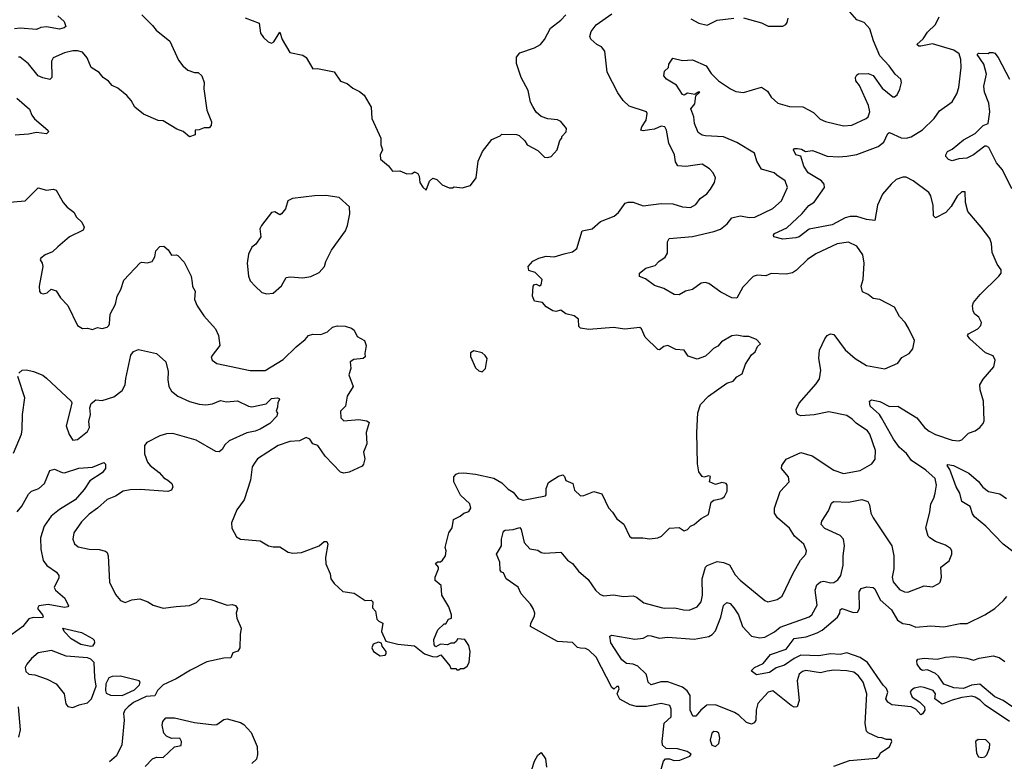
# Model space of a CAD drawing. Extents: x 1839239 to 1929705, y 762242 to 910352.
# Tile 258 of 429: x 1893422 to 1899413, y 852974 to 857486. Entities that reach past the tile are written whole.
import ezdxf

# ---------------------------------------------------------------- set-up
doc = ezdxf.new("R2010")
doc.units = 0

msp = doc.modelspace()

# ---------------------------------------------------------------- linework, layer by layer
at = {"layer": '0CON10XD'}
for points in [[(1894165.9, 857515.9), (1894230.9, 857450.9), (1894251.7, 857421.7), (1894335.3, 857355.3), (1894389.4, 857239.4), (1894414.6, 857204.6), (1894445, 857178.6), (1894485, 857165.6), (1894507.5, 857165), (1894530, 857145), (1894544.2, 857105), (1894542.9, 857065), (1894561.2, 856935), (1894588.8, 856865), (1894588, 856842), (1894575, 856827.5), (1894545, 856828.8), (1894515, 856816.7), (1894490, 856815), (1894490, 856785), (1894455, 856773.8), (1894417, 856807), (1894379.3, 856819.3), (1894295, 856870), (1894265, 856874), (1894175, 856912), (1894123.6, 856953.6), (1894100.6, 856995), (1894074.1, 857024.1), (1894019.1, 857069.1), (1893985, 857086.5), (1893962.3, 857112.3), (1893930, 857135), (1893905.8, 857165.8), (1893857.3, 857195), (1893833.6, 857255), (1893805, 857287.9), (1893775, 857297.3), (1893745, 857296.7), (1893695, 857284.5), (1893626, 857255), (1893615.6, 857235), (1893618.6, 857135), (1893605, 857122.9), (1893562.1, 857132.1), (1893534.4, 857145), (1893475, 857217.5), (1893425, 857259.2), (1893415, 857259.2)], [(1894795, 857497.5), (1894880, 857465), (1894886.7, 857405), (1894905, 857377.5), (1894935, 857352.5), (1894955, 857342.5), (1894969.3, 857350.7), (1895005, 857410), (1895018.8, 857365), (1895065, 857287.5), (1895145, 857270), (1895165, 857256.7), (1895205, 857187.5), (1895235, 857190), (1895335, 857168.8), (1895375, 857112.5), (1895415, 857098.8), (1895448.9, 857068.9), (1895489.2, 857049.2), (1895517.3, 857027.3), (1895561.2, 856955), (1895564, 856885), (1895618.8, 856765), (1895620, 856725), (1895628.8, 856695), (1895615.6, 856664.4), (1895617.8, 856637.8), (1895666.4, 856596.4), (1895690, 856565), (1895735, 856566.7), (1895778.1, 856548.1), (1895809.2, 856550.8), (1895825, 856560), (1895845, 856550), (1895852.5, 856535), (1895856.7, 856496.7), (1895875, 856467.5), (1895895, 856450), (1895916.4, 856503.6), (1895935, 856522.5), (1895960, 856515), (1895991.7, 856481.7), (1896035, 856462.5), (1896055, 856462.5), (1896065, 856470), (1896115, 856462.5), (1896165, 856477.5), (1896200, 856525), (1896212.5, 856625), (1896237.5, 856685), (1896295, 856757.5), (1896345, 856780), (1896355, 856790), (1896445, 856787.5), (1896461.7, 856781.7), (1896495, 856750), (1896510, 856725), (1896575, 856690), (1896615, 856650), (1896635, 856647.5), (1896656.4, 856653.6), (1896692.5, 856695), (1896708.3, 856751.7), (1896720, 856765), (1896720, 856775), (1896747.5, 856805), (1896750, 856825), (1896715, 856867.5), (1896695, 856877.5), (1896635, 856882.5), (1896595, 856897.5), (1896563.6, 856923.6), (1896545, 856957.5), (1896530, 856985), (1896515.9, 857055.9), (1896472.5, 857135), (1896445, 857220), (1896445, 857257.5), (1896465.8, 857284.2), (1896555, 857314.2), (1896591.2, 857335), (1896616, 857365), (1896651.2, 857435), (1896715, 857483.8), (1896744, 857515)], [(1895723, 853687), (1895825, 853677.5), (1895885, 853628.8), (1895932.9, 853612.9), (1895959.4, 853610.6), (1895985, 853622.5), (1896040, 853555), (1896045, 853540), (1896075, 853540), (1896081.7, 853531.7), (1896095, 853530), (1896105, 853540), (1896125, 853540), (1896145, 853552.5), (1896157.5, 853575), (1896163, 853643), (1896155, 853680), (1896130, 853715), (1896085, 853720), (1896080, 853705), (1896066.4, 853693.6), (1896045, 853692.5), (1896025, 853682.5), (1895982.5, 853687.5), (1895955, 853670), (1895943.6, 853683.6), (1895942.5, 853715), (1895966.2, 853775), (1896005, 853810), (1896015, 853810), (1896031.7, 853838.3), (1896050, 853845), (1896050, 853865), (1896033.3, 853915), (1895990, 853985), (1895987.5, 854045), (1895950, 854075), (1895950, 854095), (1895970, 854145), (1895970, 854155), (1895953, 854177), (1895965, 854187.5), (1895981.7, 854188.3), (1895995, 854197.5), (1896013.3, 854225), (1896016.2, 854255), (1896011.2, 854275), (1896034, 854365), (1896053.3, 854395), (1896062.5, 854445), (1896102.5, 854465), (1896125, 854483.8), (1896155, 854493.8), (1896168, 854515), (1896160.5, 854540.5), (1896104.3, 854594.3), (1896064.3, 854675), (1896064.4, 854705.6), (1896077.7, 854722.3), (1896092.5, 854727.5), (1896125, 854729.4), (1896195, 854720.5), (1896307.3, 854697.3), (1896355, 854669.2), (1896395, 854629.5), (1896425, 854611.9), (1896455, 854573.8), (1896485, 854562.9), (1896620.8, 854589.2), (1896625.7, 854595), (1896625.4, 854635), (1896638.7, 854671.3), (1896700.5, 854709.5), (1896727.5, 854717.5), (1896737.5, 854707.5), (1896745, 854682.5), (1896787.5, 854665), (1896796.7, 854625), (1896835, 854588.8), (1896855, 854591.2), (1896915, 854616.7), (1896965, 854602.5), (1897005, 854515.8), (1897029.8, 854489.8), (1897055, 854448.8), (1897097.4, 854417.4), (1897132.5, 854345), (1897145, 854334), (1897214.3, 854334.3), (1897255, 854328), (1897305, 854333.3), (1897327.5, 854345), (1897375, 854393.3), (1897435, 854397.5), (1897465, 854377.1), (1897486.1, 854383.9), (1897504, 854406), (1897526.7, 854415), (1897567.7, 854452.3), (1897613.9, 854476.1), (1897628.3, 854551.7), (1897645, 854563.3), (1897695, 854573.3), (1897710, 854585), (1897727, 854617), (1897727.5, 854655), (1897720, 854665), (1897695, 854670), (1897655, 854657.5), (1897620, 854675), (1897625, 854708), (1897615, 854712), (1897585, 854703.3), (1897575, 854706.2), (1897554, 854735), (1897545.7, 854785), (1897541.8, 854975), (1897547.9, 855095), (1897564.2, 855145), (1897613.5, 855195), (1897725, 855275.8), (1897762.9, 855287.1), (1897785, 855313.3), (1897818.6, 855331.4), (1897838.8, 855391.2), (1897875, 855447.5), (1897897.5, 855465), (1897911.7, 855498.3), (1897930, 855515), (1897905, 855540), (1897859.3, 855559.3), (1897825, 855558.8), (1897785, 855567.5), (1897755, 855563.8), (1897692.7, 855527.3), (1897669.3, 855500.7), (1897643.6, 855486.4), (1897623.9, 855466.1), (1897595, 855438.8), (1897545, 855421.2), (1897489.5, 855439.5), (1897465, 855475.8), (1897415, 855479.2), (1897365, 855504.3), (1897341.9, 855498.1), (1897315, 855478), (1897305, 855480.8), (1897227.5, 855555), (1897206.2, 855605), (1897195, 855613.8), (1897103.2, 855603.2), (1897035, 855614.4), (1896885, 855601.4), (1896835, 855608.8), (1896825, 855620), (1896821.2, 855665), (1896795, 855684), (1896745, 855696), (1896715, 855719.5), (1896685, 855711.9), (1896665.6, 855715.6), (1896625, 855740), (1896602.5, 855765), (1896554.5, 855774.5), (1896542, 855805), (1896546, 855865), (1896555, 855875.7), (1896565, 855876.9), (1896585, 855866.5), (1896595, 855873.3), (1896600, 855905), (1896558.8, 855948.8), (1896520, 855960), (1896516.7, 855985), (1896543.6, 856016.4), (1896580, 856035), (1896625, 856046.7), (1896675, 856044), (1896735, 856061.2), (1896785, 856074.2), (1896811.2, 856095), (1896845, 856202.5), (1896905, 856213.8), (1896955, 856258.8), (1897039.7, 856290.3), (1897065, 856313.8), (1897105, 856370), (1897125, 856376.7), (1897155, 856376.2), (1897215, 856353.8), (1897325, 856367.8), (1897395.5, 856365.5), (1897455, 856346.9), (1897504.3, 856344.3), (1897535, 856362.9), (1897561.5, 856398.5), (1897602.8, 856427.2), (1897625.7, 856455), (1897649.2, 856495), (1897655.8, 856525), (1897642, 856555), (1897618.7, 856578.7), (1897575, 856608), (1897475, 856592.9), (1897426.8, 856596.8), (1897411.9, 856621.9), (1897405.3, 856665), (1897371.4, 856735), (1897356.8, 856815), (1897346.7, 856835), (1897325, 856838.8), (1897285, 856820.8), (1897255, 856816.9), (1897215, 856810), (1897201.2, 856815), (1897206.5, 856835), (1897234.1, 856875), (1897240.6, 856915), (1897236, 856925), (1897131.1, 856961.1), (1897094.2, 856994.2), (1897061.6, 857041.6), (1896997, 857167), (1896982.5, 857295), (1896961.5, 857321.5), (1896934.2, 857335), (1896897, 857367), (1896891.4, 857385), (1896898.1, 857415), (1896928.6, 857455), (1897025, 857521.8)], [(1897318.1, 852905), (1897339.2, 852975), (1897351.3, 852988.7), (1897375, 852989.2), (1897405, 852978.8), (1897437.7, 852982.3), (1897500, 853005), (1897507, 853017), (1897482.5, 853035), (1897425, 853051.2), (1897355, 853052.9), (1897333.4, 853073.4), (1897331.1, 853095), (1897344.2, 853205.8), (1897385.4, 853245), (1897385, 853292.5), (1897376.9, 853315), (1897325, 853326.4), (1897235, 853307.3), (1897175, 853308.9), (1897137.3, 853317.3), (1897073.4, 853353.4), (1897056.7, 853385), (1897070, 853415), (1897065, 853430), (1897055, 853430), (1897037.5, 853412.5), (1897025, 853422.5), (1896929, 853609), (1896885, 853651.1), (1896865, 853660), (1896835, 853663), (1896815, 853666), (1896785, 853696.4), (1896695, 853702.8), (1896530, 853795), (1896532, 853815), (1896553.5, 853856.5), (1896555.6, 853875), (1896545.9, 853905), (1896530.9, 853930.9), (1896473.5, 853993.5), (1896454.6, 854034.6), (1896382.5, 854085), (1896365, 854121.2), (1896353.3, 854125), (1896346.4, 854136.4), (1896343.9, 854186.1), (1896323.8, 854235), (1896353.1, 854285), (1896353.1, 854325), (1896365.4, 854374.6), (1896375, 854381.1), (1896425, 854384.4), (1896465, 854396.7), (1896474.2, 854384.2), (1896491.9, 854305), (1896525, 854266.2), (1896575, 854258.9), (1896595, 854245.6), (1896615, 854241.1), (1896715, 854246.2), (1896755, 854198.8), (1896785, 854177.5), (1896821.1, 854131.1), (1896881.5, 854081.5), (1896925, 854016), (1896952.1, 853992.1), (1896975, 853980.8), (1897035, 853986.7), (1897095, 853976.2), (1897155, 853980.9), (1897175, 853972.9), (1897219.1, 853939.1), (1897325, 853910), (1897345, 853905.6), (1897408.3, 853908.3), (1897460, 853895), (1897495, 853894.4), (1897545, 853913.8), (1897568.1, 853945), (1897577.3, 853985), (1897573.8, 854085), (1897595.5, 854155), (1897604.3, 854165.7), (1897665, 854189.4), (1897705, 854184.4), (1897739.8, 854169.8), (1897775, 854108.1), (1897805, 854075.6), (1897955, 853953.3), (1897974.1, 853944.1), (1898031.7, 853958.3), (1898060.5, 853979.5), (1898125.4, 854115), (1898172.3, 854197.7), (1898206, 854235), (1898209.2, 854255), (1898192.9, 854295), (1898135.5, 854345), (1898105, 854391.9), (1898033.3, 854455), (1898013.5, 854485), (1898013.6, 854515), (1898048.6, 854615), (1898103.8, 854675), (1898098.8, 854705), (1898057.8, 854755), (1898060, 854775), (1898085, 854813.6), (1898175, 854853.1), (1898243.9, 854833.9), (1898375, 854746.2), (1898435, 854724.6), (1898535.4, 854744.6), (1898606.2, 854785), (1898627.9, 854812.1), (1898629.4, 854865), (1898595.4, 854965), (1898579.5, 854985), (1898511.5, 855031.5), (1898486.6, 855056.6), (1898455, 855077.3), (1898345, 855100), (1898255, 855083.2), (1898175, 855076.7), (1898155, 855084.4), (1898147.6, 855097.6), (1898146.4, 855115), (1898165, 855153.3), (1898268.8, 855271.2), (1898287.7, 855302.3), (1898296.6, 855355), (1898284.2, 855425), (1898288, 855475), (1898320.6, 855545), (1898335, 855564.2), (1898355, 855575.8), (1898375, 855572), (1898445, 855476.9), (1898506, 855425), (1898575, 855382.9), (1898685, 855361.9), (1898765, 855395.8), (1898788.8, 855431.2), (1898833.3, 855455), (1898855.7, 855484.3), (1898866.2, 855535), (1898828.8, 855608.8), (1898810, 855645), (1898775, 855680), (1898745, 855737.5), (1898655, 855784.2), (1898615, 855790.8), (1898585, 855814.4), (1898550.2, 855830.2), (1898542.5, 855865), (1898553.6, 855906.4), (1898559.5, 856005), (1898551.8, 856055), (1898515, 856109.4), (1898465, 856132.2), (1898395, 856122.1), (1898265, 856060.9), (1898215, 856027.5), (1898148.3, 855961.7), (1898123, 855947), (1898085, 855938.8), (1897995, 855942.1), (1897962.2, 855927.8), (1897908.7, 855931.3), (1897885.5, 855924.5), (1897821.1, 855858.9), (1897785, 855792.5), (1897755, 855794.5), (1897688.7, 855828.7), (1897615, 855880.6), (1897593.2, 855886.8), (1897567.5, 855882.5), (1897516.2, 855845), (1897473.8, 855835), (1897435, 855812), (1897405, 855814.2), (1897341.2, 855851.2), (1897285, 855868.9), (1897229.7, 855909.7), (1897193.9, 855923.9), (1897192.5, 855945), (1897232.5, 855975), (1897288.3, 855991.7), (1897310, 856015), (1897349.1, 856040.9), (1897364.4, 856065.6), (1897363.1, 856135), (1897374.6, 856155.4), (1897515, 856166.5), (1897645, 856198.5), (1897685, 856212.2), (1897726.2, 856245), (1897755, 856280), (1897805, 856293.1), (1897863.1, 856283.1), (1897895, 856284.1), (1898005, 856337.3), (1898057.5, 856385), (1898093.8, 856465), (1898079.1, 856505), (1898028.8, 856541.2), (1898012.5, 856555), (1897935, 856577.9), (1897907.9, 856625), (1897893.3, 856675), (1897785, 856739.3), (1897705, 856774.1), (1897595, 856779.4), (1897574.4, 856784.4), (1897550.3, 856800.3), (1897527.5, 856855), (1897524.3, 856895), (1897506.2, 856945), (1897529.4, 856975), (1897536.1, 857023.9), (1897560, 857045), (1897550, 857045), (1897528.8, 857031.2), (1897485, 857040), (1897465, 857027.5), (1897455, 857030.8), (1897417.6, 857087.6), (1897357.5, 857125), (1897342, 857145), (1897346.2, 857173.8), (1897370, 857195), (1897372.5, 857215), (1897395, 857252.5), (1897455, 857238), (1897515, 857242.5), (1897598, 857205), (1897629.8, 857159.8), (1897674, 857114), (1897746, 857066), (1897779.5, 857049.5), (1897825, 857043.1), (1897935.5, 857075.5), (1897971.7, 857051.7), (1897995, 857014.2), (1898035, 856979.2), (1898105, 856959.2), (1898186.6, 856956.6), (1898251.7, 856921.7), (1898292, 856882), (1898325, 856866.9), (1898435, 856840), (1898485, 856844.3), (1898572, 856885), (1898584.4, 856895.6), (1898594.3, 856925), (1898585.7, 856965), (1898531.2, 857085), (1898508.8, 857115), (1898506.7, 857135), (1898515, 857150), (1898525, 857156.2), (1898585, 857158.8), (1898615, 857146), (1898670.2, 857070.2), (1898735, 857016), (1898745, 857016.2), (1898761.2, 857028.8), (1898777, 857063), (1898786.2, 857105), (1898783.8, 857125), (1898748, 857155), (1898712.5, 857205), (1898656.2, 857266.2), (1898617, 857357), (1898595, 857430), (1898559.8, 857469.8), (1898515, 857486), (1898473.3, 857535)], [(1893655, 857509.2), (1893693.3, 857475), (1893702.5, 857445), (1893693.6, 857436.4), (1893665, 857428), (1893585, 857443.1), (1893550.3, 857439.7), (1893523.9, 857426.1), (1893425, 857433.8), (1893389.8, 857430.2)], [(1898375, 852945.4), (1898471.5, 852978.5), (1898635, 852992.9), (1898650, 853005), (1898662, 853028), (1898715, 853062.5), (1898727.5, 853095), (1898725, 853107.5), (1898695, 853106.2), (1898667.6, 853117.6), (1898645, 853119.2), (1898585, 853147.1), (1898575, 853158), (1898565.4, 853205), (1898575.3, 853385), (1898554.6, 853455), (1898526.5, 853495), (1898496.4, 853516.4), (1898455.3, 853525.3), (1898375, 853528.4), (1898335, 853522), (1898295, 853512), (1898205, 853527.5), (1898185, 853521.2), (1898164.8, 853505.2), (1898151.8, 853465), (1898164.1, 853345), (1898153.3, 853305), (1898135, 853303.8), (1898115, 853314.6), (1898005, 853402.7), (1897975, 853394.5), (1897914.1, 853325.9), (1897903.9, 853286.1), (1897900, 853225), (1897891.3, 853208.7), (1897875, 853200), (1897845, 853210.6), (1897797.1, 853255), (1897770.7, 853270.7), (1897655, 853318.8), (1897603.6, 853316.4), (1897565.5, 853285), (1897535, 853250), (1897518.3, 853248.3), (1897502.2, 853285), (1897501.1, 853375), (1897483.1, 853403.1), (1897454, 853425), (1897365, 853458.2), (1897323, 853457), (1897265, 853440), (1897245.7, 853455), (1897240.6, 853485), (1897234.3, 853505), (1897183.7, 853553.7), (1897155, 853564.7), (1897115, 853569.6), (1897085, 853592.2), (1897018.4, 853695), (1897013.6, 853735), (1897025, 853742.5), (1897165, 853716.7), (1897215, 853724.4), (1897245, 853739.2), (1897265, 853738.6), (1897312.8, 853722.8), (1897365, 853729.1), (1897525, 853717.5), (1897615, 853733.3), (1897635.6, 853745), (1897655, 853768.1), (1897688, 853852), (1897705, 853921.9), (1897725, 853940), (1897743.8, 853933.8), (1897767.4, 853907.4), (1897794.5, 853865), (1897819.1, 853795), (1897875, 853735.5), (1897925, 853726.2), (1897955, 853730), (1898015, 853762.7), (1898049, 853791), (1898225, 853853.5), (1898241.8, 853865), (1898274.5, 853925), (1898262.9, 854015), (1898271.3, 854048.7), (1898294.4, 854065.6), (1898315, 854070.8), (1898355, 854060), (1898375, 854061.8), (1898400.7, 854079.3), (1898418.2, 854105), (1898431.3, 854168.7), (1898431.6, 854225), (1898440.3, 854285), (1898433.8, 854325), (1898415, 854349.1), (1898321.7, 854391.7), (1898298, 854415), (1898302, 854435), (1898342.2, 854497.8), (1898360.8, 854545), (1898373.8, 854555), (1898465, 854551.5), (1898545, 854567.2), (1898581.9, 854555), (1898591.5, 854535), (1898600.4, 854485), (1898614.6, 854455), (1898727.8, 854285), (1898740.6, 854225), (1898740.4, 854145), (1898731.1, 854095), (1898736, 854066), (1898775, 854019.4), (1898805, 854005.6), (1898825, 854004.4), (1898925, 854042.5), (1898975, 854036.7), (1899015, 854056.7), (1899023.3, 854065), (1899030, 854095), (1899026.7, 854155), (1899076.2, 854195), (1899093.8, 854235), (1899093.8, 854255), (1899085, 854270), (1899055, 854288.8), (1898995, 854312), (1898958.8, 854335), (1898950, 854345), (1898934.5, 854394.5), (1898959.2, 854490.8), (1898965, 854540), (1898984.7, 854575.3), (1898992.9, 854605), (1898999.7, 854655), (1898991.3, 854695), (1898935.1, 854745.1), (1898847.5, 854805), (1898817, 854847), (1898774.1, 854884.1), (1898738.4, 854935), (1898665.9, 855064.1), (1898653.5, 855083.5), (1898595.8, 855135), (1898592.5, 855165), (1898605, 855173.3), (1898655, 855163.1), (1898715, 855132.9), (1898765.3, 855135.3), (1898880.5, 855065), (1898926.7, 855005), (1898955, 854982.5), (1898995, 854962.2), (1899095, 854928), (1899135, 854924), (1899155, 854931.2), (1899195, 854970), (1899235.9, 854984.1), (1899263.3, 855005), (1899285, 855030), (1899290, 855045), (1899285.5, 855164.5), (1899265.7, 855235), (1899264, 855265), (1899285, 855300), (1899348.8, 855375), (1899356.2, 855415), (1899345, 855441.2), (1899298.9, 855458.9), (1899201.9, 855545), (1899188.6, 855565), (1899194.6, 855575.4), (1899251.2, 855605), (1899268.8, 855625), (1899273.8, 855645), (1899256.9, 855676.9), (1899234.3, 855694.3), (1899222.7, 855712.7), (1899219.2, 855745), (1899225.6, 855765), (1899265.4, 855814.6), (1899380, 855925), (1899393.3, 855945), (1899393.6, 855963.6), (1899368.8, 855998.8), (1899339.1, 856069.1), (1899334.3, 856125), (1899324.2, 856155), (1899272.5, 856225), (1899190, 856320), (1899177.1, 856375), (1899175, 856440), (1899155, 856438.8), (1899125, 856412.5), (1899090.3, 856349.7), (1899056.4, 856313.6), (1898995, 856280.8), (1898982.5, 856292.5), (1898978.9, 856355), (1898964.7, 856415), (1898954.3, 856434.3), (1898858.9, 856505), (1898815, 856527.3), (1898795, 856528.3), (1898755, 856514.7), (1898725, 856486.6), (1898671.6, 856425), (1898641.6, 856358.4), (1898625, 856263.8), (1898575, 856270.9), (1898515, 856289.2), (1898475, 856288.4), (1898445, 856280), (1898365, 856238.9), (1898225, 856212.2), (1898165, 856165.4), (1898145, 856158.2), (1898065, 856151.4), (1898010, 856165), (1898008, 856175), (1898014.3, 856185), (1898089.5, 856220.5), (1898183.6, 856306.4), (1898222.9, 856355), (1898255, 856376.2), (1898319.2, 856465), (1898315.8, 856485), (1898301.2, 856505), (1898218.6, 856555), (1898192.9, 856595), (1898175.5, 856655.5), (1898143.9, 856663.9), (1898129.2, 856695), (1898137.1, 856702.9), (1898155, 856703.3), (1898178.3, 856698.3), (1898203.6, 856683.6), (1898245, 856690), (1898279.1, 856679.1), (1898335, 856656.7), (1898405, 856651.5), (1898455, 856655.5), (1898515, 856666.9), (1898645, 856714.5), (1898679.8, 856740.2), (1898705, 856793.8), (1898715, 856799.2), (1898785, 856768.5), (1898815, 856766.2), (1898845, 856773.8), (1898915, 856816.9), (1898985, 856885.7), (1899017.8, 856932.2), (1899095, 856985.8), (1899124.5, 857035.5), (1899136.2, 857073.8), (1899150, 857195), (1899147.5, 857245), (1899138, 857278), (1899105, 857300), (1898975, 857338.5), (1898904.5, 857324.5), (1898892.5, 857325), (1898881.2, 857335), (1898919.4, 857370.6), (1898945, 857410), (1898993.7, 857456.3), (1899015.3, 857504.7)], [(1897505, 857490.8), (1897555, 857464.4), (1897605, 857452), (1897665, 857482.5), (1897766.4, 857496.4)], [(1897825, 857497.5), (1897936.4, 857466.4), (1897975, 857447.5), (1898065, 857447.5), (1898083, 857457), (1898091.7, 857468.3), (1898096.7, 857495)], [(1899457.6, 856457.6), (1899401.9, 856571.9), (1899365.9, 856615), (1899317.8, 856707.8), (1899305, 856717.7), (1899295, 856716.2), (1899251.1, 856685), (1899225, 856664.2), (1899185, 856644.7), (1899135, 856640.8), (1899095, 856626.7), (1899072.5, 856635), (1899057.5, 856655), (1899057.5, 856665), (1899067.5, 856685), (1899095, 856698.8), (1899164, 856755), (1899235, 856794.4), (1899285, 856842.3), (1899314.4, 856855.6), (1899324.1, 856925), (1899318.7, 856978.7), (1899291.8, 857045), (1899287.5, 857082.5), (1899304.1, 857155), (1899288, 857215), (1899247.5, 857275), (1899255, 857282.5), (1899315, 857280), (1899323, 857287), (1899343, 857287), (1899355, 857282.5), (1899375.7, 857255.7), (1899443.8, 857125)], [(1893405, 857008), (1893482.3, 856942.3), (1893495.8, 856905), (1893512.7, 856882.7), (1893593.8, 856815), (1893598, 856805), (1893585, 856792.9), (1893525, 856799.4), (1893475, 856789.5), (1893395.4, 856784.6)], [(1893335, 856374.3), (1893455, 856383.6), (1893535, 856462.5), (1893585, 856450), (1893625, 856455.6), (1893645, 856448.8), (1893686.2, 856375), (1893711.2, 856345), (1893752, 856315), (1893768, 856285), (1893801.2, 856255), (1893813.8, 856225), (1893807.5, 856205), (1893725, 856165.7), (1893655, 856103.8), (1893621.2, 856075), (1893576.7, 856055), (1893550, 856035), (1893547.5, 856025), (1893560, 856005), (1893563.3, 855985), (1893540, 855865), (1893543, 855833), (1893551.7, 855821.7), (1893565, 855817.5), (1893590, 855825), (1893613, 855847), (1893645, 855837.5), (1893670, 855795), (1893715, 855746.7), (1893775, 855626.7), (1893805, 855607.5), (1893835, 855610), (1893865, 855601.2), (1893895, 855613.8), (1893925, 855606.7), (1893955, 855616.2), (1893963.8, 855625), (1893969.2, 855635), (1893973.1, 855695), (1894005.5, 855755), (1894015.5, 855805), (1894037.1, 855845), (1894055, 855902.5), (1894155, 856006.2), (1894165, 856012), (1894197.5, 856007.5), (1894227.8, 856015), (1894243.6, 856043.6), (1894250, 856080), (1894275, 856106.7), (1894298.3, 856108.3), (1894325.9, 856085.9), (1894345, 856053.3), (1894375, 856056.2), (1894385, 856051.2), (1894422.1, 856012.1), (1894465.7, 855925), (1894472.5, 855885), (1894473.6, 855863.6), (1894490, 855835), (1894485.6, 855785), (1894502.2, 855745), (1894543.3, 855685), (1894612.9, 855605), (1894631.4, 855565), (1894640, 855505), (1894586.2, 855435), (1894593.3, 855415), (1894622.5, 855395), (1894825, 855352.2), (1894915, 855351.9), (1895025, 855419.5), (1895103.4, 855496.6), (1895159.9, 855540.1), (1895178.9, 855565), (1895205, 855573.1), (1895255, 855570.4), (1895295, 855586.5), (1895326.2, 855615), (1895355, 855624.3), (1895402.1, 855622.1), (1895440, 855610), (1895456.8, 855596.8), (1895475, 855558.6), (1895519.2, 855535), (1895529.4, 855505), (1895522, 855455), (1895523.9, 855436.1), (1895512.5, 855425), (1895455, 855418.6), (1895432.5, 855405), (1895436, 855365), (1895424, 855325), (1895451.2, 855255), (1895414.5, 855195.5), (1895404.3, 855135), (1895373.6, 855105), (1895376.7, 855065), (1895395, 855045.6), (1895485, 855054.2), (1895535, 855046.2), (1895547.5, 855035), (1895530.8, 854975), (1895534.3, 854905), (1895514.3, 854855), (1895522, 854815), (1895515, 854782.5), (1895505, 854770), (1895426.4, 854733.6), (1895395, 854727.5), (1895375, 854733.3), (1895280.9, 854830.9), (1895235.5, 854895), (1895205.3, 854905.3), (1895188.5, 854935), (1895165, 854944), (1895125, 854924), (1895065, 854920), (1894994.7, 854895.3), (1894870, 854815), (1894854, 854795), (1894837.5, 854765), (1894827.5, 854685), (1894787.5, 854565), (1894743.8, 854505), (1894711.2, 854425), (1894713.6, 854393.6), (1894740.7, 854340.7), (1894765, 854326.7), (1894885, 854316.2), (1894936.1, 854286.1), (1894965, 854278.8), (1895005, 854278.8), (1895055, 854247.5), (1895085, 854240), (1895137.5, 854245), (1895245, 854286), (1895275, 854312), (1895291.2, 854311.2), (1895296.9, 854295), (1895281.9, 854215), (1895284.1, 854175), (1895310.9, 854115), (1895315.8, 854085), (1895335, 854056.7), (1895387.5, 854007.5), (1895456.7, 853996.7), (1895525, 853953.3), (1895560, 853955), (1895570, 853945), (1895568.3, 853908.3), (1895587, 853887), (1895595, 853840), (1895606.7, 853826.7), (1895632.5, 853815), (1895622.5, 853765), (1895650, 853705), (1895723, 853687)], [(1894925, 855818.8), (1894965, 855823.3), (1895015, 855866.7), (1895043, 855917), (1895067.1, 855922.9), (1895144.3, 855915.7), (1895193.6, 855923.6), (1895245, 855948), (1895275.8, 855984.2), (1895284.1, 856015.9), (1895320, 856085), (1895405, 856202.5), (1895416.7, 856235), (1895430, 856305), (1895428, 856348), (1895365, 856403.8), (1895285, 856415.8), (1895215, 856415.6), (1895082.1, 856397.9), (1895054.2, 856385), (1895040, 856335), (1895015, 856306.2), (1895005, 856300), (1894975, 856317.5), (1894955, 856312.5), (1894893.8, 856235), (1894883.6, 856213.6), (1894890, 856165), (1894859.5, 856120.5), (1894835, 856102.5), (1894815, 856060), (1894806.2, 856005), (1894813.8, 855925), (1894825, 855897.5), (1894855.7, 855865.7), (1894896.1, 855826.1), (1894925, 855818.8)], [(1893417.5, 855335), (1893436.4, 855353.6), (1893463.6, 855356.4), (1893505.8, 855345.8), (1893562.7, 855322.7), (1893585, 855306), (1893735.8, 855165.8), (1893740, 855155), (1893729.7, 855110.3), (1893706, 855015), (1893722.3, 854962.3), (1893745, 854927.5), (1893775, 854932.5), (1893835, 854981.2), (1893846, 855005), (1893842.3, 855042.3), (1893853.1, 855085), (1893849.4, 855125), (1893857.9, 855152.1), (1893885, 855173.8), (1893925, 855170), (1893995, 855191.9), (1894045, 855230.6), (1894064.6, 855265), (1894067.2, 855302.8), (1894098, 855445), (1894115, 855466.9), (1894145, 855479.3), (1894255, 855456.2), (1894311.8, 855405), (1894325.5, 855345.5), (1894322.9, 855295), (1894329.2, 855255), (1894346.8, 855226.8), (1894385, 855195.7), (1894455, 855163.1), (1894515, 855146.7), (1894555, 855143.5), (1894595, 855148.6), (1894645, 855170), (1894681.1, 855161.1), (1894747.6, 855167.6), (1894815, 855134.3), (1894835, 855131.9), (1894921.7, 855148.3), (1894955, 855182), (1894990, 855185), (1895001.7, 855181.7), (1895003.3, 855175), (1894992.4, 855157.6), (1894991.7, 855128.3), (1894982.5, 855105), (1894991.7, 855091.7), (1894986.7, 855075), (1894945, 855030), (1894885.7, 854995), (1894855, 854982.3), (1894805, 854972.7), (1894696.5, 854923.5), (1894670.9, 854899.1), (1894655, 854870.8), (1894635, 854856.9), (1894615, 854860), (1894495, 854928.6), (1894355, 854967.9), (1894315, 854967.3), (1894274.4, 854955), (1894195, 854913.9), (1894181.3, 854895), (1894181.2, 854845), (1894200, 854795), (1894215.6, 854775), (1894271.6, 854731.6), (1894299.2, 854699.2), (1894324, 854684), (1894348.6, 854665), (1894354.2, 854645), (1894346.7, 854625), (1894324.5, 854615.5), (1894155, 854628.7), (1894095, 854626.4), (1894052.1, 854617.9), (1894005, 854588), (1893955, 854568.1), (1893895.9, 854514.1), (1893845, 854478.6), (1893798.9, 854431.1), (1893750.8, 854365), (1893746, 854325), (1893755, 854296.7), (1893778.3, 854278.3), (1893845, 854264.5), (1893905, 854263.5), (1893945, 854252.9), (1893954.2, 854245), (1893960, 854225), (1893968.8, 854065), (1894005, 853990), (1894035, 853952), (1894065, 853940.8), (1894105, 853957.5), (1894153.9, 853963.9), (1894202.5, 853945), (1894235, 853923.8), (1894295.8, 853905.8), (1894375, 853915.6), (1894455, 853921.8), (1894498.8, 853941.2), (1894525, 853966.2), (1894585, 853958.6), (1894684.1, 853924.1), (1894715, 853928.8), (1894735, 853922.5), (1894747.5, 853905), (1894740, 853875), (1894743.3, 853845), (1894770, 853785), (1894763.3, 853745), (1894762.5, 853665), (1894750, 853645), (1894720, 853635), (1894706.1, 853603.9), (1894665, 853602.5), (1894560.2, 853579.8), (1894460.9, 853529.1), (1894375, 853475.8), (1894295, 853438.8), (1894260, 853405), (1894245, 853373.3), (1894190.9, 853369.1), (1894115, 853331.4), (1894082, 853305), (1894062.5, 853285), (1894054.4, 853265), (1894057.1, 853225), (1894044.2, 853075), (1894012, 853008), (1893968.6, 852971.4)], [(1896235, 855344.4), (1896255.8, 855365), (1896265.7, 855425), (1896255, 855443.8), (1896235, 855460), (1896185, 855472.5), (1896165, 855460), (1896165, 855437.5), (1896195, 855368.1), (1896215, 855350.5), (1896235, 855344.4)], [(1893385, 854850), (1893432.5, 854965), (1893437, 854993), (1893438.8, 855085), (1893453.3, 855185), (1893410, 855315)], [(1893406.8, 854493.2), (1893435, 854526.4), (1893475, 854599.1), (1893495, 854617.1), (1893538.1, 854635), (1893572.9, 854665), (1893605, 854743.3), (1893635, 854750.8), (1893680.7, 854730.7), (1893695, 854730), (1893782.5, 854757.5), (1893865, 854764.4), (1893935, 854791.4), (1893945, 854782.5), (1893944.4, 854755), (1893925, 854729.4), (1893849.9, 854680.1), (1893815, 854628.1), (1893760.4, 854565), (1893664.4, 854505.6), (1893614.6, 854465), (1893570.6, 854405), (1893548.7, 854335), (1893550.9, 854265), (1893565, 854195.8), (1893587.8, 854165), (1893645.6, 854125), (1893660.8, 854105), (1893659.7, 854090.3), (1893631.2, 854031.2), (1893640.8, 854015), (1893696.3, 853966.3), (1893718.9, 853921.1), (1893715.4, 853914.6), (1893695, 853911.2), (1893595, 853928.1), (1893539.2, 853920.8), (1893530, 853905), (1893561.9, 853865), (1893566, 853855), (1893562, 853848), (1893505, 853849.6), (1893478.9, 853841.1), (1893440.9, 853795), (1893375.2, 853745)], [(1899472, 854245), (1899405, 854294.5), (1899301.1, 854405), (1899232.2, 854462.2), (1899220, 854480), (1899205, 854525.6), (1899155, 854555.7), (1899141.8, 854605), (1899118.9, 854645), (1899080.4, 854750.4), (1899064, 854775), (1899069.3, 854780.7), (1899103.3, 854775), (1899197.2, 854727.2), (1899255, 854676.7), (1899282.5, 854642.5), (1899316.6, 854616.6), (1899385, 854600.9), (1899425, 854572.7)], [(1899445, 853216.8), (1899296.2, 853316.2), (1899265, 853346.8), (1899235, 853364.7), (1899215, 853370), (1899155, 853362.3), (1899095, 853347.2), (1899035, 853322.5), (1898990, 853355), (1898993.3, 853385), (1898978.8, 853405), (1898925, 853424.5), (1898903.4, 853426.6), (1898865, 853418.9), (1898845, 853405.8), (1898840.6, 853395), (1898851.5, 853365), (1898896.6, 853336.6), (1898926.7, 853306.7), (1898929.1, 853285), (1898915, 853262.5), (1898905, 853258), (1898875, 853291.4), (1898845, 853306.5), (1898727.9, 853317.9), (1898703.3, 853335), (1898691.5, 853355), (1898703.8, 853395), (1898696.7, 853416.7), (1898675, 853437.8), (1898580.5, 853575), (1898535, 853605.9), (1898455, 853633.4), (1898415, 853624.4), (1898355, 853628.6), (1898285, 853616.1), (1898175, 853619.2), (1898135, 853600.2), (1898075, 853558.7), (1898025, 853543.3), (1897985, 853514.1), (1897905, 853500.8), (1897873.3, 853525), (1897892.5, 853545), (1897945, 853570), (1897990, 853625), (1898085, 853656.7), (1898135, 853721.9), (1898208, 853732), (1898275, 853755.3), (1898305, 853772.9), (1898397.6, 853852.4), (1898411.2, 853875), (1898415, 853896.2), (1898425, 853904.3), (1898495, 853879.1), (1898518.9, 853881.1), (1898532.1, 853905), (1898530.4, 854005), (1898542.5, 854025), (1898575.4, 854035.4), (1898615, 854032.5), (1898625, 854023.3), (1898656.9, 853956.9), (1898727, 853897), (1898762.6, 853832.6), (1898795, 853813.8), (1898835, 853807.1), (1898875, 853790), (1898965, 853797.9), (1899045, 853792), (1899145, 853813.1), (1899186.4, 853813.6), (1899294.2, 853865), (1899355, 853904.4), (1899408, 853952), (1899427.9, 853977.9)], [(1893855, 853672.9), (1893794, 853685), (1893735, 853720), (1893692.2, 853765), (1893683.8, 853785), (1893797.4, 853757.4), (1893865, 853721.8), (1893875, 853711.9), (1893878.2, 853695), (1893865, 853675.8), (1893855, 853672.9)], [(1895615, 853617.1), (1895645, 853620), (1895652.1, 853627.9), (1895652.9, 853642.9), (1895627.5, 853675), (1895623, 853693), (1895605, 853700), (1895573, 853687), (1895564, 853665), (1895575, 853642.5), (1895615, 853617.1)], [(1893745, 853302), (1893785, 853318.8), (1893835, 853330), (1893858.8, 853355), (1893887.6, 853432.4), (1893878.8, 853485), (1893874.5, 853575), (1893855.5, 853595), (1893835, 853603.5), (1893705, 853614.6), (1893615, 853648.6), (1893535, 853634), (1893495, 853600), (1893466.2, 853565), (1893456.2, 853545), (1893460, 853520), (1893477.5, 853505), (1893515, 853500), (1893590, 853475), (1893645, 853445.6), (1893692.5, 853385), (1893703.8, 853325), (1893715, 853307.5), (1893745, 853302)], [(1899465, 853303.8), (1899405, 853344.8), (1899355, 853366.8), (1899263.4, 853443.4), (1899212.9, 853437.1), (1899165, 853418.1), (1899105, 853421.6), (1899045, 853442.9), (1899013.1, 853493.1), (1898995, 853509.2), (1898945, 853530), (1898915, 853527.5), (1898905, 853532.5), (1898883.3, 853565), (1898880, 853585), (1898887.5, 853595), (1898925, 853601.5), (1899005, 853595.7), (1899055, 853608.6), (1899105, 853611.4), (1899185, 853601.2), (1899225, 853588.8), (1899258.8, 853601.2), (1899345, 853615.8), (1899381.5, 853605), (1899415, 853581.6)], [(1894045, 853374.6), (1894120, 853410), (1894150.3, 853439.7), (1894154.3, 853455), (1894150, 853465), (1894035, 853492), (1893985, 853490.9), (1893965, 853482.1), (1893945.4, 853445.4), (1893943.5, 853405), (1893949.2, 853389.2), (1893975, 853377.5), (1894045, 853374.6)], [(1893414, 853305), (1893424.5, 853165), (1893415, 853121.2)], [(1894185, 852943.1), (1894230.6, 852989.4), (1894255, 852998.8), (1894295, 852997.5), (1894365, 853062.5), (1894405, 853070), (1894405.9, 853095.9), (1894395.7, 853115.7), (1894345, 853112.5), (1894315, 853126.7), (1894300, 853145), (1894288.8, 853195), (1894293.9, 853216.1), (1894311.7, 853238.3), (1894365, 853238.8), (1894485, 853210.9), (1894605, 853195.4), (1894620.9, 853199.1), (1894665, 853228.1), (1894685, 853231.9), (1894765, 853211.4), (1894785, 853198), (1894829.7, 853149.7), (1894866.7, 853065), (1894870, 853015), (1894862.6, 852987.4), (1894835, 852961.9)], [(1897655, 853063.8), (1897675, 853082.5), (1897682.5, 853115), (1897675, 853146.2), (1897664.1, 853154.1), (1897645, 853155.8), (1897632.5, 853145), (1897623, 853103), (1897632.7, 853072.7), (1897655, 853063.8)], [(1899275, 852997.5), (1899295, 853002.5), (1899307, 853013), (1899322.5, 853055), (1899325, 853080), (1899300, 853105), (1899253, 853107), (1899237.5, 853095), (1899242.5, 853025), (1899255, 853002.5), (1899275, 852997.5)], [(1896509.1, 852835), (1896554.4, 852975), (1896575, 853012.5), (1896595, 853027.5), (1896620.3, 852990.3), (1896627.9, 852937.9)]]:
    msp.add_lwpolyline(points, dxfattribs=at)

doc.saveas('drawing.dxf')
